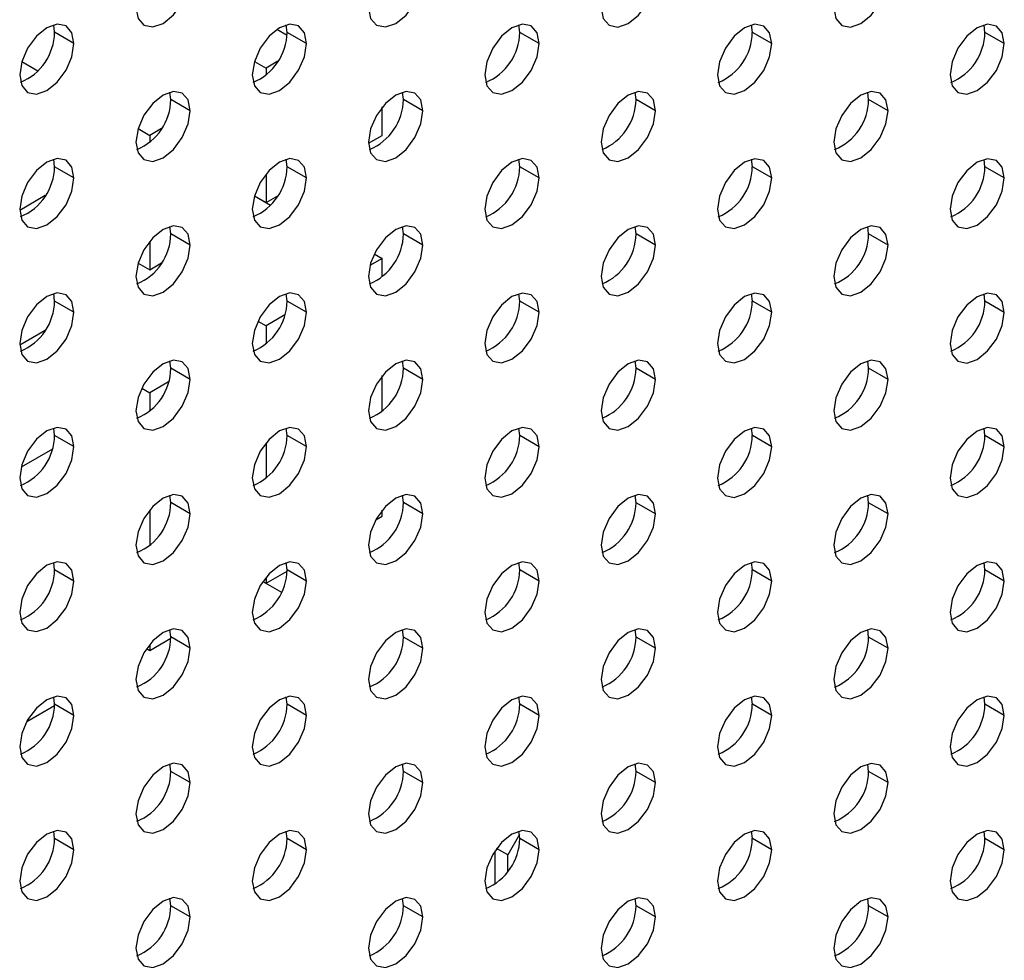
# Model space of a CAD drawing. Header units: millimetres. Extents: x 0 to 1118, y 0 to 864.
# Tile 364 of 397: x 1028.78 to 1032.37, y 701.34 to 704.77. Entities that reach past the tile are written whole.
import ezdxf

# ---------------------------------------------------------------- set-up
doc = ezdxf.new("R2010")
doc.units = ezdxf.units.MM

msp = doc.modelspace()

# ---------------------------------------------------------------- linework, layer by layer
at = {"color": 7, "linetype": 'Continuous', "lineweight": 25}
for p, q in [((1028.9034, 704.7265), (1028.9002, 704.7536)), ((1029.7515, 704.7148), (1029.7139, 704.7365)), ((1029.752, 704.7264), (1029.7487, 704.7535)), ((1030.6005, 704.7263), (1030.5973, 704.7534)), ((1031.449, 704.7262), (1031.4458, 704.7533)), ((1032.2975, 704.7261), (1032.2943, 704.7532)), ((1028.9741, 704.6856), (1028.9034, 704.7265)), ((1029.8227, 704.6856), (1029.752, 704.7264)), ((1030.6712, 704.6855), (1030.6005, 704.7263)), ((1031.5197, 704.6854), (1031.449, 704.7262)), ((1032.3683, 704.6853), (1032.2975, 704.7261)), ((1028.7839, 704.6202), (1028.8429, 704.5862)), ((1029.6325, 704.6202), (1029.6748, 704.5958)), ((1029.7181, 704.6208), (1029.6748, 704.5958)), ((1029.6748, 704.5958), (1029.6748, 704.5703)), ((1029.3277, 704.4815), (1029.3245, 704.5086)), ((1030.1762, 704.4814), (1030.173, 704.5085)), ((1031.0248, 704.4813), (1031.0215, 704.5084)), ((1031.8733, 704.4812), (1031.8701, 704.5083)), ((1029.3984, 704.4406), (1029.3277, 704.4815)), ((1030.099, 704.3508), (1030.099, 704.4546)), ((1030.2469, 704.4406), (1030.1762, 704.4814)), ((1031.0955, 704.4405), (1031.0248, 704.4813)), ((1031.944, 704.4404), (1031.8733, 704.4812)), ((1029.2939, 704.3759), (1029.2505, 704.3509)), ((1029.2082, 704.3753), (1029.2505, 704.3509)), ((1029.2505, 704.3509), (1029.2505, 704.3254)), ((1030.049, 704.3219), (1030.099, 704.3508)), ((1028.9034, 704.2365), (1028.9002, 704.2636)), ((1028.9741, 704.1957), (1028.9034, 704.2365)), ((1029.752, 704.2365), (1029.7487, 704.2636)), ((1029.8227, 704.1956), (1029.752, 704.2365)), ((1030.6005, 704.2364), (1030.5973, 704.2635)), ((1030.6712, 704.1956), (1030.6005, 704.2364)), ((1031.449, 704.2363), (1031.4458, 704.2634)), ((1031.5197, 704.1955), (1031.449, 704.2363)), ((1032.2975, 704.2362), (1032.2943, 704.2633)), ((1032.3683, 704.1954), (1032.2975, 704.2362)), ((1029.6748, 704.2097), (1029.6748, 704.1059)), ((1028.8696, 704.131), (1028.7762, 704.0771)), ((1029.6325, 704.1303), (1029.6748, 704.1059)), ((1029.6325, 704.1303), (1029.6915, 704.0962)), ((1029.6748, 704.1059), (1029.7181, 704.1309)), ((1029.7137, 704.1241), (1029.7101, 704.1263)), ((1029.7101, 704.1262), (1029.7137, 704.1241)), ((1029.3277, 703.9915), (1029.3245, 704.0186)), ((1030.1762, 703.9915), (1030.173, 704.0185)), ((1031.0248, 703.9914), (1031.0215, 704.0185)), ((1031.8733, 703.9913), (1031.8701, 704.0184)), ((1029.3984, 703.9507), (1029.3277, 703.9915)), ((1030.2469, 703.9506), (1030.1762, 703.9915)), ((1031.0955, 703.9506), (1031.0248, 703.9914)), ((1031.944, 703.9505), (1031.8733, 703.9913)), ((1029.2505, 703.9647), (1029.2505, 703.8609)), ((1030.0698, 703.9186), (1030.099, 703.9017)), ((1029.2082, 703.8854), (1029.2505, 703.8609)), ((1029.2505, 703.8609), (1029.2939, 703.886)), ((1030.099, 703.9017), (1030.0541, 703.8758)), ((1030.099, 703.8354), (1030.099, 703.9017)), ((1028.9034, 703.7466), (1028.9002, 703.7737)), ((1029.752, 703.7465), (1029.7487, 703.7736)), ((1030.6005, 703.7465), (1030.5973, 703.7735)), ((1031.449, 703.7464), (1031.4458, 703.7735)), ((1032.2975, 703.7463), (1032.2943, 703.7734)), ((1028.9741, 703.7058), (1028.9034, 703.7466)), ((1029.8227, 703.7057), (1029.752, 703.7465)), ((1030.6712, 703.7056), (1030.6005, 703.7465)), ((1031.5197, 703.7056), (1031.449, 703.7464)), ((1032.3683, 703.7055), (1032.2975, 703.7463)), ((1029.7439, 703.6967), (1029.6748, 703.6568)), ((1029.6455, 703.6736), (1029.6748, 703.6568)), ((1028.7762, 703.5871), (1028.8696, 703.6411)), ((1029.6748, 703.6568), (1029.6748, 703.5905)), ((1029.3277, 703.5016), (1029.3245, 703.5287)), ((1030.1762, 703.5015), (1030.173, 703.5286)), ((1031.0248, 703.5015), (1031.0215, 703.5285)), ((1031.8733, 703.5014), (1031.8701, 703.5285)), ((1029.3984, 703.4608), (1029.3277, 703.5016)), ((1030.2469, 703.4607), (1030.1762, 703.5015)), ((1031.0955, 703.4606), (1031.0248, 703.5015)), ((1031.944, 703.4606), (1031.8733, 703.5014)), ((1029.3196, 703.4517), (1029.2505, 703.4118)), ((1030.099, 703.3455), (1030.099, 703.4747)), ((1029.2213, 703.4287), (1029.2505, 703.4118)), ((1029.2505, 703.4118), (1029.2505, 703.3455)), ((1028.9034, 703.2567), (1028.9002, 703.2838)), ((1029.752, 703.2566), (1029.7487, 703.2837)), ((1030.6005, 703.2565), (1030.5973, 703.2836)), ((1031.449, 703.2565), (1031.4458, 703.2835)), ((1032.2975, 703.2564), (1032.2943, 703.2835)), ((1028.9741, 703.2159), (1028.9034, 703.2567)), ((1029.6748, 703.2298), (1029.6748, 703.1005)), ((1029.8227, 703.2158), (1029.752, 703.2566)), ((1030.6712, 703.2157), (1030.6005, 703.2565)), ((1031.5197, 703.2156), (1031.449, 703.2565)), ((1032.3683, 703.2156), (1032.2975, 703.2564)), ((1028.8954, 703.2068), (1028.7813, 703.141)), ((1029.3277, 703.0117), (1029.3245, 703.0388)), ((1029.3984, 702.9709), (1029.3277, 703.0117)), ((1030.1762, 703.0116), (1030.173, 703.0387)), ((1030.2469, 702.9708), (1030.1762, 703.0116)), ((1031.0248, 703.0115), (1031.0215, 703.0386)), ((1031.0955, 702.9707), (1031.0248, 703.0115)), ((1031.8733, 703.0115), (1031.8701, 703.0385)), ((1031.944, 702.9706), (1031.8733, 703.0115)), ((1029.2505, 702.9849), (1029.2505, 702.8556)), ((1030.099, 702.9627), (1030.099, 702.9848)), ((1030.075, 702.9488), (1030.099, 702.9627)), ((1028.9034, 702.7668), (1028.9002, 702.7939)), ((1028.9741, 702.7259), (1028.9034, 702.7668)), ((1029.6748, 702.7177), (1029.7519, 702.7623)), ((1029.752, 702.7667), (1029.7487, 702.7938)), ((1029.8227, 702.7259), (1029.752, 702.7667)), ((1030.6005, 702.7666), (1030.5973, 702.7937)), ((1030.6712, 702.7258), (1030.6005, 702.7666)), ((1031.449, 702.7665), (1031.4458, 702.7936)), ((1031.5197, 702.7257), (1031.449, 702.7665)), ((1032.2975, 702.7664), (1032.2943, 702.7935)), ((1032.3683, 702.7256), (1032.2975, 702.7664)), ((1029.6632, 702.7244), (1029.7314, 702.685)), ((1029.6633, 702.7244), (1029.6748, 702.7177)), ((1029.6748, 702.7399), (1029.6748, 702.7177)), ((1029.3277, 702.5218), (1029.3245, 702.5489)), ((1030.1762, 702.5217), (1030.173, 702.5488)), ((1031.0248, 702.5216), (1031.0215, 702.5487)), ((1031.8733, 702.5215), (1031.8701, 702.5486)), ((1029.2505, 702.4728), (1029.3276, 702.5173)), ((1029.3984, 702.4809), (1029.3277, 702.5218)), ((1030.2469, 702.4809), (1030.1762, 702.5217)), ((1031.0955, 702.4808), (1031.0248, 702.5216)), ((1031.944, 702.4807), (1031.8733, 702.5215)), ((1029.239, 702.4795), (1029.2505, 702.4728)), ((1029.2505, 702.495), (1029.2505, 702.4728)), ((1028.9034, 702.2768), (1028.9002, 702.3039)), ((1029.752, 702.2768), (1029.7487, 702.3039)), ((1030.6005, 702.2767), (1030.5973, 702.3038)), ((1031.449, 702.2766), (1031.4458, 702.3037)), ((1032.2975, 702.2765), (1032.2943, 702.3036)), ((1028.8022, 702.214), (1028.9034, 702.2724)), ((1028.9741, 702.236), (1028.9034, 702.2768)), ((1029.8227, 702.2359), (1029.752, 702.2768)), ((1030.6712, 702.2359), (1030.6005, 702.2767)), ((1031.5197, 702.2358), (1031.449, 702.2766)), ((1032.3683, 702.2357), (1032.2975, 702.2765)), ((1029.3277, 702.0318), (1029.3245, 702.0589)), ((1030.1762, 702.0318), (1030.173, 702.0589)), ((1031.0248, 702.0317), (1031.0215, 702.0588)), ((1031.8733, 702.0316), (1031.8701, 702.0587)), ((1029.3984, 701.991), (1029.3277, 702.0318)), ((1030.2469, 701.9909), (1030.1762, 702.0318)), ((1031.0955, 701.9909), (1031.0248, 702.0317)), ((1031.944, 701.9908), (1031.8733, 702.0316)), ((1028.9034, 701.7869), (1028.9002, 701.814)), ((1029.752, 701.7868), (1029.7487, 701.8139)), ((1030.5996, 701.8018), (1030.5564, 701.727)), ((1030.6005, 701.7868), (1030.5973, 701.8138)), ((1031.449, 701.7867), (1031.4458, 701.8138)), ((1032.2975, 701.7866), (1032.2943, 701.8137)), ((1028.9741, 701.7461), (1028.9034, 701.7869)), ((1029.8227, 701.746), (1029.752, 701.7868)), ((1030.6712, 701.7459), (1030.6005, 701.7868)), ((1031.5197, 701.7459), (1031.449, 701.7867)), ((1032.3683, 701.7458), (1032.2975, 701.7866)), ((1030.5104, 701.6209), (1030.5104, 701.7424)), ((1030.5564, 701.727), (1030.5159, 701.7504)), ((1030.5564, 701.6661), (1030.5564, 701.727)), ((1029.3277, 701.5419), (1029.3245, 701.569)), ((1029.3984, 701.5011), (1029.3277, 701.5419)), ((1030.1762, 701.5418), (1030.173, 701.5689)), ((1030.2469, 701.501), (1030.1762, 701.5418)), ((1031.0248, 701.5418), (1031.0215, 701.5688)), ((1031.0955, 701.5009), (1031.0248, 701.5418)), ((1031.8733, 701.5417), (1031.8701, 701.5688)), ((1031.944, 701.5009), (1031.8733, 701.5417))]:
    msp.add_line(p, q, dxfattribs=at)
at = {"color": 7, "linetype": 'Continuous', "lineweight": 25, "flags": 128}
for points in [[(1029.2004, 704.8163), (1029.208, 704.7769), (1029.2294, 704.7522), (1029.2615, 704.7459), (1029.2994, 704.7591), (1029.3373, 704.7897), (1029.3694, 704.833), (1029.3909, 704.8825), (1029.3984, 704.9306)], [(1030.0489, 704.8162), (1030.0565, 704.7768), (1030.0779, 704.7521), (1030.1101, 704.7459), (1030.1479, 704.759), (1030.1858, 704.7896), (1030.2179, 704.8329), (1030.2394, 704.8824), (1030.2469, 704.9305)], [(1030.8975, 704.8161), (1030.905, 704.7767), (1030.9265, 704.752), (1030.9586, 704.7458), (1030.9965, 704.7589), (1031.0343, 704.7895), (1031.0665, 704.8328), (1031.0879, 704.8823), (1031.0955, 704.9304)], [(1031.746, 704.816), (1031.7535, 704.7766), (1031.775, 704.7519), (1031.8071, 704.7457), (1031.845, 704.7589), (1031.8829, 704.7894), (1031.915, 704.8328), (1031.9365, 704.8822), (1031.944, 704.9303)], [(1028.9741, 704.6856), (1028.9666, 704.725), (1028.9451, 704.7497), (1028.913, 704.756), (1028.8751, 704.7428), (1028.8373, 704.7122), (1028.8051, 704.6689), (1028.7837, 704.6194), (1028.7762, 704.5713)], [(1029.8227, 704.6856), (1029.8151, 704.725), (1029.7937, 704.7497), (1029.7616, 704.7559), (1029.7237, 704.7427), (1029.6858, 704.7122), (1029.6537, 704.6688), (1029.6322, 704.6194), (1029.6247, 704.5713)], [(1030.6712, 704.6855), (1030.6637, 704.7249), (1030.6422, 704.7496), (1030.6101, 704.7558), (1030.5722, 704.7427), (1030.5343, 704.7121), (1030.5022, 704.6688), (1030.4807, 704.6193), (1030.4732, 704.5712)], [(1031.5197, 704.6854), (1031.5122, 704.7248), (1031.4907, 704.7495), (1031.4586, 704.7557), (1031.4207, 704.7426), (1031.3828, 704.712), (1031.3507, 704.6687), (1031.3293, 704.6192), (1031.3217, 704.5711)], [(1032.3683, 704.6853), (1032.3607, 704.7247), (1032.3393, 704.7494), (1032.3071, 704.7557), (1032.2693, 704.7425), (1032.2314, 704.7119), (1032.1993, 704.6686), (1032.1778, 704.6191), (1032.1703, 704.571)], [(1028.7762, 704.5713), (1028.7837, 704.532), (1028.8051, 704.5073), (1028.8373, 704.501), (1028.8751, 704.5142), (1028.913, 704.5448), (1028.9451, 704.5881), (1028.9666, 704.6375), (1028.9741, 704.6856)], [(1029.6247, 704.5713), (1029.6322, 704.5319), (1029.6537, 704.5072), (1029.6858, 704.5009), (1029.7237, 704.5141), (1029.7616, 704.5447), (1029.7937, 704.588), (1029.8151, 704.6375), (1029.8227, 704.6856)], [(1030.4732, 704.5712), (1030.4807, 704.5318), (1030.5022, 704.5071), (1030.5343, 704.5009), (1030.5722, 704.514), (1030.6101, 704.5446), (1030.6422, 704.5879), (1030.6637, 704.6374), (1030.6712, 704.6855)], [(1031.3217, 704.5711), (1031.3293, 704.5317), (1031.3507, 704.507), (1031.3828, 704.5008), (1031.4207, 704.5139), (1031.4586, 704.5445), (1031.4907, 704.5878), (1031.5122, 704.6373), (1031.5197, 704.6854)], [(1032.1703, 704.571), (1032.1778, 704.5316), (1032.1993, 704.5069), (1032.2314, 704.5007), (1032.2693, 704.5139), (1032.3071, 704.5444), (1032.3393, 704.5878), (1032.3607, 704.6372), (1032.3683, 704.6853)], [(1029.3984, 704.4406), (1029.3909, 704.48), (1029.3694, 704.5047), (1029.3373, 704.511), (1029.2994, 704.4978), (1029.2615, 704.4672), (1029.2294, 704.4239), (1029.208, 704.3744), (1029.2004, 704.3263)], [(1030.2469, 704.4406), (1030.2394, 704.48), (1030.2179, 704.5047), (1030.1858, 704.5109), (1030.1479, 704.4977), (1030.1101, 704.4672), (1030.0779, 704.4238), (1030.0565, 704.3744), (1030.0489, 704.3263)], [(1031.0955, 704.4405), (1031.0879, 704.4799), (1031.0665, 704.5046), (1031.0343, 704.5108), (1030.9965, 704.4977), (1030.9586, 704.4671), (1030.9265, 704.4238), (1030.905, 704.3743), (1030.8975, 704.3262)], [(1031.944, 704.4404), (1031.9365, 704.4798), (1031.915, 704.5045), (1031.8829, 704.5107), (1031.845, 704.4976), (1031.8071, 704.467), (1031.775, 704.4237), (1031.7535, 704.3742), (1031.746, 704.3261)], [(1029.2004, 704.3263), (1029.208, 704.2869), (1029.2294, 704.2623), (1029.2615, 704.256), (1029.2994, 704.2692), (1029.3373, 704.2998), (1029.3694, 704.3431), (1029.3909, 704.3925), (1029.3984, 704.4406)], [(1030.0489, 704.3263), (1030.0565, 704.2869), (1030.0779, 704.2622), (1030.1101, 704.2559), (1030.1479, 704.2691), (1030.1858, 704.2997), (1030.2179, 704.343), (1030.2394, 704.3925), (1030.2469, 704.4406)], [(1030.8975, 704.3262), (1030.905, 704.2868), (1030.9265, 704.2621), (1030.9586, 704.2559), (1030.9965, 704.269), (1031.0343, 704.2996), (1031.0665, 704.3429), (1031.0879, 704.3924), (1031.0955, 704.4405)], [(1031.746, 704.3261), (1031.7535, 704.2867), (1031.775, 704.262), (1031.8071, 704.2558), (1031.845, 704.2689), (1031.8829, 704.2995), (1031.915, 704.3428), (1031.9365, 704.3923), (1031.944, 704.4404)], [(1028.9741, 704.1957), (1028.9666, 704.2351), (1028.9451, 704.2598), (1028.913, 704.2661), (1028.8751, 704.2529), (1028.8373, 704.2223), (1028.8051, 704.179), (1028.7837, 704.1295), (1028.7762, 704.0814)], [(1029.8227, 704.1956), (1029.8151, 704.235), (1029.7937, 704.2597), (1029.7616, 704.266), (1029.7237, 704.2528), (1029.6858, 704.2222), (1029.6537, 704.1789), (1029.6322, 704.1294), (1029.6247, 704.0813)], [(1030.6712, 704.1956), (1030.6637, 704.235), (1030.6422, 704.2597), (1030.6101, 704.2659), (1030.5722, 704.2527), (1030.5343, 704.2222), (1030.5022, 704.1788), (1030.4807, 704.1294), (1030.4732, 704.0813)], [(1031.5197, 704.1955), (1031.5122, 704.2349), (1031.4907, 704.2596), (1031.4586, 704.2658), (1031.4207, 704.2526), (1031.3828, 704.2221), (1031.3507, 704.1788), (1031.3293, 704.1293), (1031.3217, 704.0812)], [(1032.3683, 704.1954), (1032.3607, 704.2348), (1032.3393, 704.2595), (1032.3071, 704.2657), (1032.2693, 704.2526), (1032.2314, 704.222), (1032.1993, 704.1787), (1032.1778, 704.1292), (1032.1703, 704.0811)], [(1028.7762, 704.0814), (1028.7837, 704.042), (1028.8051, 704.0173), (1028.8373, 704.0111), (1028.8751, 704.0243), (1028.913, 704.0548), (1028.9451, 704.0981), (1028.9666, 704.1476), (1028.9741, 704.1957)], [(1029.6247, 704.0813), (1029.6322, 704.0419), (1029.6537, 704.0172), (1029.6858, 704.011), (1029.7237, 704.0242), (1029.7616, 704.0547), (1029.7937, 704.0981), (1029.8151, 704.1475), (1029.8227, 704.1956)], [(1030.4732, 704.0813), (1030.4807, 704.0419), (1030.5022, 704.0172), (1030.5343, 704.0109), (1030.5722, 704.0241), (1030.6101, 704.0547), (1030.6422, 704.098), (1030.6637, 704.1475), (1030.6712, 704.1956)], [(1031.3217, 704.0812), (1031.3293, 704.0418), (1031.3507, 704.0171), (1031.3828, 704.0108), (1031.4207, 704.024), (1031.4586, 704.0546), (1031.4907, 704.0979), (1031.5122, 704.1474), (1031.5197, 704.1955)], [(1032.1703, 704.0811), (1032.1778, 704.0417), (1032.1993, 704.017), (1032.2314, 704.0108), (1032.2693, 704.0239), (1032.3071, 704.0545), (1032.3393, 704.0978), (1032.3607, 704.1473), (1032.3683, 704.1954)], [(1029.3984, 703.9507), (1029.3909, 703.9901), (1029.3694, 704.0148), (1029.3373, 704.0211), (1029.2994, 704.0079), (1029.2615, 703.9773), (1029.2294, 703.934), (1029.208, 703.8845), (1029.2004, 703.8364)], [(1030.2469, 703.9506), (1030.2394, 703.99), (1030.2179, 704.0147), (1030.1858, 704.021), (1030.1479, 704.0078), (1030.1101, 703.9772), (1030.0779, 703.9339), (1030.0565, 703.8844), (1030.0489, 703.8363)], [(1031.0955, 703.9506), (1031.0879, 703.99), (1031.0665, 704.0147), (1031.0343, 704.0209), (1030.9965, 704.0077), (1030.9586, 703.9772), (1030.9265, 703.9338), (1030.905, 703.8844), (1030.8975, 703.8363)], [(1031.944, 703.9505), (1031.9365, 703.9899), (1031.915, 704.0146), (1031.8829, 704.0208), (1031.845, 704.0076), (1031.8071, 703.9771), (1031.775, 703.9338), (1031.7535, 703.8843), (1031.746, 703.8362)], [(1029.2004, 703.8364), (1029.208, 703.797), (1029.2294, 703.7723), (1029.2615, 703.7661), (1029.2994, 703.7793), (1029.3373, 703.8098), (1029.3694, 703.8531), (1029.3909, 703.9026), (1029.3984, 703.9507)], [(1030.0489, 703.8363), (1030.0565, 703.7969), (1030.0779, 703.7722), (1030.1101, 703.766), (1030.1479, 703.7792), (1030.1858, 703.8097), (1030.2179, 703.8531), (1030.2394, 703.9025), (1030.2469, 703.9506)], [(1030.8975, 703.8363), (1030.905, 703.7969), (1030.9265, 703.7722), (1030.9586, 703.7659), (1030.9965, 703.7791), (1031.0343, 703.8097), (1031.0665, 703.853), (1031.0879, 703.9025), (1031.0955, 703.9506)], [(1031.746, 703.8362), (1031.7535, 703.7968), (1031.775, 703.7721), (1031.8071, 703.7658), (1031.845, 703.779), (1031.8829, 703.8096), (1031.915, 703.8529), (1031.9365, 703.9024), (1031.944, 703.9505)], [(1028.9741, 703.7058), (1028.9666, 703.7452), (1028.9451, 703.7699), (1028.913, 703.7761), (1028.8751, 703.763), (1028.8373, 703.7324), (1028.8051, 703.6891), (1028.7837, 703.6396), (1028.7762, 703.5915)], [(1029.8227, 703.7057), (1029.8151, 703.7451), (1029.7937, 703.7698), (1029.7616, 703.7761), (1029.7237, 703.7629), (1029.6858, 703.7323), (1029.6537, 703.689), (1029.6322, 703.6395), (1029.6247, 703.5914)], [(1030.6712, 703.7056), (1030.6637, 703.745), (1030.6422, 703.7697), (1030.6101, 703.776), (1030.5722, 703.7628), (1030.5343, 703.7322), (1030.5022, 703.6889), (1030.4807, 703.6394), (1030.4732, 703.5913)], [(1031.5197, 703.7056), (1031.5122, 703.745), (1031.4907, 703.7697), (1031.4586, 703.7759), (1031.4207, 703.7627), (1031.3828, 703.7322), (1031.3507, 703.6888), (1031.3293, 703.6394), (1031.3217, 703.5913)], [(1032.3683, 703.7055), (1032.3607, 703.7449), (1032.3393, 703.7696), (1032.3071, 703.7758), (1032.2693, 703.7626), (1032.2314, 703.7321), (1032.1993, 703.6888), (1032.1778, 703.6393), (1032.1703, 703.5912)], [(1028.7762, 703.5915), (1028.7837, 703.5521), (1028.8051, 703.5274), (1028.8373, 703.5212), (1028.8751, 703.5343), (1028.913, 703.5649), (1028.9451, 703.6082), (1028.9666, 703.6577), (1028.9741, 703.7058)], [(1029.6247, 703.5914), (1029.6322, 703.552), (1029.6537, 703.5273), (1029.6858, 703.5211), (1029.7237, 703.5343), (1029.7616, 703.5648), (1029.7937, 703.6081), (1029.8151, 703.6576), (1029.8227, 703.7057)], [(1030.4732, 703.5913), (1030.4807, 703.5519), (1030.5022, 703.5272), (1030.5343, 703.521), (1030.5722, 703.5342), (1030.6101, 703.5647), (1030.6422, 703.6081), (1030.6637, 703.6575), (1030.6712, 703.7056)], [(1031.3217, 703.5913), (1031.3293, 703.5519), (1031.3507, 703.5272), (1031.3828, 703.5209), (1031.4207, 703.5341), (1031.4586, 703.5647), (1031.4907, 703.608), (1031.5122, 703.6575), (1031.5197, 703.7056)], [(1032.1703, 703.5912), (1032.1778, 703.5518), (1032.1993, 703.5271), (1032.2314, 703.5208), (1032.2693, 703.534), (1032.3071, 703.5646), (1032.3393, 703.6079), (1032.3607, 703.6574), (1032.3683, 703.7055)], [(1029.3984, 703.4608), (1029.3909, 703.5002), (1029.3694, 703.5249), (1029.3373, 703.5311), (1029.2994, 703.518), (1029.2615, 703.4874), (1029.2294, 703.4441), (1029.208, 703.3946), (1029.2004, 703.3465)], [(1030.2469, 703.4607), (1030.2394, 703.5001), (1030.2179, 703.5248), (1030.1858, 703.5311), (1030.1479, 703.5179), (1030.1101, 703.4873), (1030.0779, 703.444), (1030.0565, 703.3945), (1030.0489, 703.3464)], [(1031.0955, 703.4606), (1031.0879, 703.5), (1031.0665, 703.5247), (1031.0343, 703.531), (1030.9965, 703.5178), (1030.9586, 703.4872), (1030.9265, 703.4439), (1030.905, 703.3944), (1030.8975, 703.3463)], [(1031.944, 703.4606), (1031.9365, 703.5), (1031.915, 703.5247), (1031.8829, 703.5309), (1031.845, 703.5177), (1031.8071, 703.4872), (1031.775, 703.4438), (1031.7535, 703.3944), (1031.746, 703.3463)], [(1029.2004, 703.3465), (1029.208, 703.3071), (1029.2294, 703.2824), (1029.2615, 703.2762), (1029.2994, 703.2893), (1029.3373, 703.3199), (1029.3694, 703.3632), (1029.3909, 703.4127), (1029.3984, 703.4608)], [(1030.0489, 703.3464), (1030.0565, 703.307), (1030.0779, 703.2823), (1030.1101, 703.2761), (1030.1479, 703.2893), (1030.1858, 703.3198), (1030.2179, 703.3631), (1030.2394, 703.4126), (1030.2469, 703.4607)], [(1030.8975, 703.3463), (1030.905, 703.3069), (1030.9265, 703.2822), (1030.9586, 703.276), (1030.9965, 703.2892), (1031.0343, 703.3197), (1031.0665, 703.3631), (1031.0879, 703.4125), (1031.0955, 703.4606)], [(1031.746, 703.3463), (1031.7535, 703.3069), (1031.775, 703.2822), (1031.8071, 703.2759), (1031.845, 703.2891), (1031.8829, 703.3197), (1031.915, 703.363), (1031.9365, 703.4125), (1031.944, 703.4606)], [(1028.9741, 703.2159), (1028.9666, 703.2553), (1028.9451, 703.28), (1028.913, 703.2862), (1028.8751, 703.273), (1028.8373, 703.2425), (1028.8051, 703.1991), (1028.7837, 703.1497), (1028.7762, 703.1016)], [(1029.8227, 703.2158), (1029.8151, 703.2552), (1029.7937, 703.2799), (1029.7616, 703.2861), (1029.7237, 703.273), (1029.6858, 703.2424), (1029.6537, 703.1991), (1029.6322, 703.1496), (1029.6247, 703.1015)], [(1030.6712, 703.2157), (1030.6637, 703.2551), (1030.6422, 703.2798), (1030.6101, 703.286), (1030.5722, 703.2729), (1030.5343, 703.2423), (1030.5022, 703.199), (1030.4807, 703.1495), (1030.4732, 703.1014)], [(1031.5197, 703.2156), (1031.5122, 703.255), (1031.4907, 703.2797), (1031.4586, 703.286), (1031.4207, 703.2728), (1031.3828, 703.2422), (1031.3507, 703.1989), (1031.3293, 703.1494), (1031.3217, 703.1013)], [(1032.3683, 703.2156), (1032.3607, 703.255), (1032.3393, 703.2796), (1032.3071, 703.2859), (1032.2693, 703.2727), (1032.2314, 703.2421), (1032.1993, 703.1988), (1032.1778, 703.1494), (1032.1703, 703.1013)], [(1028.7762, 703.1016), (1028.7837, 703.0622), (1028.8051, 703.0375), (1028.8373, 703.0312), (1028.8751, 703.0444), (1028.913, 703.075), (1028.9451, 703.1183), (1028.9666, 703.1678), (1028.9741, 703.2159)], [(1029.6247, 703.1015), (1029.6322, 703.0621), (1029.6537, 703.0374), (1029.6858, 703.0312), (1029.7237, 703.0443), (1029.7616, 703.0749), (1029.7937, 703.1182), (1029.8151, 703.1677), (1029.8227, 703.2158)], [(1030.4732, 703.1014), (1030.4807, 703.062), (1030.5022, 703.0373), (1030.5343, 703.0311), (1030.5722, 703.0442), (1030.6101, 703.0748), (1030.6422, 703.1181), (1030.6637, 703.1676), (1030.6712, 703.2157)], [(1031.3217, 703.1013), (1031.3293, 703.0619), (1031.3507, 703.0372), (1031.3828, 703.031), (1031.4207, 703.0442), (1031.4586, 703.0747), (1031.4907, 703.1181), (1031.5122, 703.1675), (1031.5197, 703.2156)], [(1032.1703, 703.1013), (1032.1778, 703.0619), (1032.1993, 703.0372), (1032.2314, 703.0309), (1032.2693, 703.0441), (1032.3071, 703.0747), (1032.3393, 703.118), (1032.3607, 703.1675), (1032.3683, 703.2156)], [(1029.3984, 702.9709), (1029.3909, 703.0103), (1029.3694, 703.035), (1029.3373, 703.0412), (1029.2994, 703.028), (1029.2615, 702.9975), (1029.2294, 702.9541), (1029.208, 702.9047), (1029.2004, 702.8566)], [(1030.2469, 702.9708), (1030.2394, 703.0102), (1030.2179, 703.0349), (1030.1858, 703.0411), (1030.1479, 703.028), (1030.1101, 702.9974), (1030.0779, 702.9541), (1030.0565, 702.9046), (1030.0489, 702.8565)], [(1031.0955, 702.9707), (1031.0879, 703.0101), (1031.0665, 703.0348), (1031.0343, 703.041), (1030.9965, 703.0279), (1030.9586, 702.9973), (1030.9265, 702.954), (1030.905, 702.9045), (1030.8975, 702.8564)], [(1031.944, 702.9706), (1031.9365, 703.01), (1031.915, 703.0347), (1031.8829, 703.041), (1031.845, 703.0278), (1031.8071, 702.9972), (1031.775, 702.9539), (1031.7535, 702.9044), (1031.746, 702.8563)], [(1029.2004, 702.8566), (1029.208, 702.8172), (1029.2294, 702.7925), (1029.2615, 702.7862), (1029.2994, 702.7994), (1029.3373, 702.83), (1029.3694, 702.8733), (1029.3909, 702.9228), (1029.3984, 702.9709)], [(1030.0489, 702.8565), (1030.0565, 702.8171), (1030.0779, 702.7924), (1030.1101, 702.7862), (1030.1479, 702.7993), (1030.1858, 702.8299), (1030.2179, 702.8732), (1030.2394, 702.9227), (1030.2469, 702.9708)], [(1030.8975, 702.8564), (1030.905, 702.817), (1030.9265, 702.7923), (1030.9586, 702.7861), (1030.9965, 702.7992), (1031.0343, 702.8298), (1031.0665, 702.8731), (1031.0879, 702.9226), (1031.0955, 702.9707)], [(1031.746, 702.8563), (1031.7535, 702.8169), (1031.775, 702.7922), (1031.8071, 702.786), (1031.845, 702.7992), (1031.8829, 702.8297), (1031.915, 702.8731), (1031.9365, 702.9225), (1031.944, 702.9706)], [(1028.9741, 702.7259), (1028.9666, 702.7653), (1028.9451, 702.79), (1028.913, 702.7963), (1028.8751, 702.7831), (1028.8373, 702.7525), (1028.8051, 702.7092), (1028.7837, 702.6597), (1028.7762, 702.6117)], [(1029.8227, 702.7259), (1029.8151, 702.7653), (1029.7937, 702.79), (1029.7616, 702.7962), (1029.7237, 702.783), (1029.6858, 702.7525), (1029.6537, 702.7091), (1029.6322, 702.6597), (1029.6247, 702.6116)], [(1030.6712, 702.7258), (1030.6637, 702.7652), (1030.6422, 702.7899), (1030.6101, 702.7961), (1030.5722, 702.783), (1030.5343, 702.7524), (1030.5022, 702.7091), (1030.4807, 702.6596), (1030.4732, 702.6115)], [(1031.5197, 702.7257), (1031.5122, 702.7651), (1031.4907, 702.7898), (1031.4586, 702.796), (1031.4207, 702.7829), (1031.3828, 702.7523), (1031.3507, 702.709), (1031.3293, 702.6595), (1031.3217, 702.6114)], [(1032.3683, 702.7256), (1032.3607, 702.765), (1032.3393, 702.7897), (1032.3071, 702.796), (1032.2693, 702.7828), (1032.2314, 702.7522), (1032.1993, 702.7089), (1032.1778, 702.6594), (1032.1703, 702.6113)], [(1028.7762, 702.6117), (1028.7837, 702.5723), (1028.8051, 702.5476), (1028.8373, 702.5413), (1028.8751, 702.5545), (1028.913, 702.5851), (1028.9451, 702.6284), (1028.9666, 702.6779), (1028.9741, 702.7259)], [(1029.6247, 702.6116), (1029.6322, 702.5722), (1029.6537, 702.5475), (1029.6858, 702.5412), (1029.7237, 702.5544), (1029.7616, 702.585), (1029.7937, 702.6283), (1029.8151, 702.6778), (1029.8227, 702.7259)], [(1030.4732, 702.6115), (1030.4807, 702.5721), (1030.5022, 702.5474), (1030.5343, 702.5412), (1030.5722, 702.5543), (1030.6101, 702.5849), (1030.6422, 702.6282), (1030.6637, 702.6777), (1030.6712, 702.7258)], [(1031.3217, 702.6114), (1031.3293, 702.572), (1031.3507, 702.5473), (1031.3828, 702.5411), (1031.4207, 702.5542), (1031.4586, 702.5848), (1031.4907, 702.6281), (1031.5122, 702.6776), (1031.5197, 702.7257)], [(1032.1703, 702.6113), (1032.1778, 702.5719), (1032.1993, 702.5472), (1032.2314, 702.541), (1032.2693, 702.5542), (1032.3071, 702.5847), (1032.3393, 702.6281), (1032.3607, 702.6775), (1032.3683, 702.7256)], [(1029.3984, 702.4809), (1029.3909, 702.5203), (1029.3694, 702.545), (1029.3373, 702.5513), (1029.2994, 702.5381), (1029.2615, 702.5075), (1029.2294, 702.4642), (1029.208, 702.4147), (1029.2004, 702.3666)], [(1030.2469, 702.4809), (1030.2394, 702.5203), (1030.2179, 702.545), (1030.1858, 702.5512), (1030.1479, 702.538), (1030.1101, 702.5075), (1030.0779, 702.4641), (1030.0565, 702.4147), (1030.0489, 702.3666)], [(1031.0955, 702.4808), (1031.0879, 702.5202), (1031.0665, 702.5449), (1031.0343, 702.5511), (1030.9965, 702.538), (1030.9586, 702.5074), (1030.9265, 702.4641), (1030.905, 702.4146), (1030.8975, 702.3665)], [(1031.944, 702.4807), (1031.9365, 702.5201), (1031.915, 702.5448), (1031.8829, 702.551), (1031.845, 702.5379), (1031.8071, 702.5073), (1031.775, 702.464), (1031.7535, 702.4145), (1031.746, 702.3664)], [(1029.2004, 702.3666), (1029.208, 702.3273), (1029.2294, 702.3026), (1029.2615, 702.2963), (1029.2994, 702.3095), (1029.3373, 702.3401), (1029.3694, 702.3834), (1029.3909, 702.4328), (1029.3984, 702.4809)], [(1030.0489, 702.3666), (1030.0565, 702.3272), (1030.0779, 702.3025), (1030.1101, 702.2962), (1030.1479, 702.3094), (1030.1858, 702.34), (1030.2179, 702.3833), (1030.2394, 702.4328), (1030.2469, 702.4809)], [(1030.8975, 702.3665), (1030.905, 702.3271), (1030.9265, 702.3024), (1030.9586, 702.2962), (1030.9965, 702.3093), (1031.0343, 702.3399), (1031.0665, 702.3832), (1031.0879, 702.4327), (1031.0955, 702.4808)], [(1031.746, 702.3664), (1031.7535, 702.327), (1031.775, 702.3023), (1031.8071, 702.2961), (1031.845, 702.3092), (1031.8829, 702.3398), (1031.915, 702.3831), (1031.9365, 702.4326), (1031.944, 702.4807)], [(1028.9741, 702.236), (1028.9666, 702.2754), (1028.9451, 702.3001), (1028.913, 702.3064), (1028.8751, 702.2932), (1028.8373, 702.2626), (1028.8051, 702.2193), (1028.7837, 702.1698), (1028.7762, 702.1217)], [(1029.8227, 702.2359), (1029.8151, 702.2753), (1029.7937, 702.3), (1029.7616, 702.3063), (1029.7237, 702.2931), (1029.6858, 702.2625), (1029.6537, 702.2192), (1029.6322, 702.1697), (1029.6247, 702.1216)], [(1030.6712, 702.2359), (1030.6637, 702.2753), (1030.6422, 702.3), (1030.6101, 702.3062), (1030.5722, 702.293), (1030.5343, 702.2625), (1030.5022, 702.2191), (1030.4807, 702.1697), (1030.4732, 702.1216)], [(1031.5197, 702.2358), (1031.5122, 702.2752), (1031.4907, 702.2999), (1031.4586, 702.3061), (1031.4207, 702.293), (1031.3828, 702.2624), (1031.3507, 702.2191), (1031.3293, 702.1696), (1031.3217, 702.1215)], [(1032.3683, 702.2357), (1032.3607, 702.2751), (1032.3393, 702.2998), (1032.3071, 702.306), (1032.2693, 702.2929), (1032.2314, 702.2623), (1032.1993, 702.219), (1032.1778, 702.1695), (1032.1703, 702.1214)], [(1028.7762, 702.1217), (1028.7837, 702.0823), (1028.8051, 702.0576), (1028.8373, 702.0514), (1028.8751, 702.0646), (1028.913, 702.0951), (1028.9451, 702.1385), (1028.9666, 702.1879), (1028.9741, 702.236)], [(1029.6247, 702.1216), (1029.6322, 702.0822), (1029.6537, 702.0576), (1029.6858, 702.0513), (1029.7237, 702.0645), (1029.7616, 702.0951), (1029.7937, 702.1384), (1029.8151, 702.1878), (1029.8227, 702.2359)], [(1030.4732, 702.1216), (1030.4807, 702.0822), (1030.5022, 702.0575), (1030.5343, 702.0512), (1030.5722, 702.0644), (1030.6101, 702.095), (1030.6422, 702.1383), (1030.6637, 702.1878), (1030.6712, 702.2359)], [(1031.3217, 702.1215), (1031.3293, 702.0821), (1031.3507, 702.0574), (1031.3828, 702.0512), (1031.4207, 702.0643), (1031.4586, 702.0949), (1031.4907, 702.1382), (1031.5122, 702.1877), (1031.5197, 702.2358)], [(1032.1703, 702.1214), (1032.1778, 702.082), (1032.1993, 702.0573), (1032.2314, 702.0511), (1032.2693, 702.0642), (1032.3071, 702.0948), (1032.3393, 702.1381), (1032.3607, 702.1876), (1032.3683, 702.2357)], [(1029.3984, 701.991), (1029.3909, 702.0304), (1029.3694, 702.0551), (1029.3373, 702.0614), (1029.2994, 702.0482), (1029.2615, 702.0176), (1029.2294, 701.9743), (1029.208, 701.9248), (1029.2004, 701.8767)], [(1030.2469, 701.9909), (1030.2394, 702.0303), (1030.2179, 702.055), (1030.1858, 702.0613), (1030.1479, 702.0481), (1030.1101, 702.0175), (1030.0779, 701.9742), (1030.0565, 701.9247), (1030.0489, 701.8766)], [(1031.0955, 701.9909), (1031.0879, 702.0303), (1031.0665, 702.055), (1031.0343, 702.0612), (1030.9965, 702.048), (1030.9586, 702.0175), (1030.9265, 701.9741), (1030.905, 701.9247), (1030.8975, 701.8766)], [(1031.944, 701.9908), (1031.9365, 702.0302), (1031.915, 702.0549), (1031.8829, 702.0611), (1031.845, 702.0479), (1031.8071, 702.0174), (1031.775, 701.9741), (1031.7535, 701.9246), (1031.746, 701.8765)], [(1029.2004, 701.8767), (1029.208, 701.8373), (1029.2294, 701.8126), (1029.2615, 701.8064), (1029.2994, 701.8196), (1029.3373, 701.8501), (1029.3694, 701.8934), (1029.3909, 701.9429), (1029.3984, 701.991)], [(1030.0489, 701.8766), (1030.0565, 701.8372), (1030.0779, 701.8125), (1030.1101, 701.8063), (1030.1479, 701.8195), (1030.1858, 701.85), (1030.2179, 701.8934), (1030.2394, 701.9428), (1030.2469, 701.9909)], [(1030.8975, 701.8766), (1030.905, 701.8372), (1030.9265, 701.8125), (1030.9586, 701.8062), (1030.9965, 701.8194), (1031.0343, 701.85), (1031.0665, 701.8933), (1031.0879, 701.9428), (1031.0955, 701.9909)], [(1031.746, 701.8765), (1031.7535, 701.8371), (1031.775, 701.8124), (1031.8071, 701.8061), (1031.845, 701.8193), (1031.8829, 701.8499), (1031.915, 701.8932), (1031.9365, 701.9427), (1031.944, 701.9908)], [(1028.9741, 701.7461), (1028.9666, 701.7855), (1028.9451, 701.8102), (1028.913, 701.8164), (1028.8751, 701.8033), (1028.8373, 701.7727), (1028.8051, 701.7294), (1028.7837, 701.6799), (1028.7762, 701.6318)], [(1029.8227, 701.746), (1029.8151, 701.7854), (1029.7937, 701.8101), (1029.7616, 701.8164), (1029.7237, 701.8032), (1029.6858, 701.7726), (1029.6537, 701.7293), (1029.6322, 701.6798), (1029.6247, 701.6317)], [(1030.6712, 701.7459), (1030.6637, 701.7853), (1030.6422, 701.81), (1030.6101, 701.8163), (1030.5722, 701.8031), (1030.5343, 701.7725), (1030.5022, 701.7292), (1030.4807, 701.6797), (1030.4732, 701.6316)], [(1031.5197, 701.7459), (1031.5122, 701.7853), (1031.4907, 701.81), (1031.4586, 701.8162), (1031.4207, 701.803), (1031.3828, 701.7725), (1031.3507, 701.7291), (1031.3293, 701.6797), (1031.3217, 701.6316)], [(1032.3683, 701.7458), (1032.3607, 701.7852), (1032.3393, 701.8099), (1032.3071, 701.8161), (1032.2693, 701.8029), (1032.2314, 701.7724), (1032.1993, 701.7291), (1032.1778, 701.6796), (1032.1703, 701.6315)], [(1028.7762, 701.6318), (1028.7837, 701.5924), (1028.8051, 701.5677), (1028.8373, 701.5615), (1028.8751, 701.5746), (1028.913, 701.6052), (1028.9451, 701.6485), (1028.9666, 701.698), (1028.9741, 701.7461)], [(1029.6247, 701.6317), (1029.6322, 701.5923), (1029.6537, 701.5676), (1029.6858, 701.5614), (1029.7237, 701.5746), (1029.7616, 701.6051), (1029.7937, 701.6484), (1029.8151, 701.6979), (1029.8227, 701.746)], [(1030.4732, 701.6316), (1030.4807, 701.5922), (1030.5022, 701.5675), (1030.5343, 701.5613), (1030.5722, 701.5745), (1030.6101, 701.605), (1030.6422, 701.6484), (1030.6637, 701.6978), (1030.6712, 701.7459)], [(1031.3217, 701.6316), (1031.3293, 701.5922), (1031.3507, 701.5675), (1031.3828, 701.5612), (1031.4207, 701.5744), (1031.4586, 701.605), (1031.4907, 701.6483), (1031.5122, 701.6978), (1031.5197, 701.7459)], [(1032.1703, 701.6315), (1032.1778, 701.5921), (1032.1993, 701.5674), (1032.2314, 701.5611), (1032.2693, 701.5743), (1032.3071, 701.6049), (1032.3393, 701.6482), (1032.3607, 701.6977), (1032.3683, 701.7458)], [(1029.3984, 701.5011), (1029.3909, 701.5405), (1029.3694, 701.5652), (1029.3373, 701.5714), (1029.2994, 701.5583), (1029.2615, 701.5277), (1029.2294, 701.4844), (1029.208, 701.4349), (1029.2004, 701.3868)], [(1030.2469, 701.501), (1030.2394, 701.5404), (1030.2179, 701.5651), (1030.1858, 701.5714), (1030.1479, 701.5582), (1030.1101, 701.5276), (1030.0779, 701.4843), (1030.0565, 701.4348), (1030.0489, 701.3867)], [(1031.0955, 701.5009), (1031.0879, 701.5403), (1031.0665, 701.565), (1031.0343, 701.5713), (1030.9965, 701.5581), (1030.9586, 701.5275), (1030.9265, 701.4842), (1030.905, 701.4347), (1030.8975, 701.3866)], [(1031.944, 701.5009), (1031.9365, 701.5403), (1031.915, 701.565), (1031.8829, 701.5712), (1031.845, 701.558), (1031.8071, 701.5275), (1031.775, 701.4841), (1031.7535, 701.4347), (1031.746, 701.3866)], [(1029.2004, 701.3868), (1029.208, 701.3474), (1029.2294, 701.3227), (1029.2615, 701.3165), (1029.2994, 701.3296), (1029.3373, 701.3602), (1029.3694, 701.4035), (1029.3909, 701.453), (1029.3984, 701.5011)], [(1030.0489, 701.3867), (1030.0565, 701.3473), (1030.0779, 701.3226), (1030.1101, 701.3164), (1030.1479, 701.3296), (1030.1858, 701.3601), (1030.2179, 701.4034), (1030.2394, 701.4529), (1030.2469, 701.501)], [(1030.8975, 701.3866), (1030.905, 701.3472), (1030.9265, 701.3225), (1030.9586, 701.3163), (1030.9965, 701.3295), (1031.0343, 701.36), (1031.0665, 701.4034), (1031.0879, 701.4528), (1031.0955, 701.5009)], [(1031.746, 701.3866), (1031.7535, 701.3472), (1031.775, 701.3225), (1031.8071, 701.3162), (1031.845, 701.3294), (1031.8829, 701.36), (1031.915, 701.4033), (1031.9365, 701.4528), (1031.944, 701.5009)]]:
    msp.add_lwpolyline(points, dxfattribs=at)
at = {"color": 7, "linetype": 'Continuous', "lineweight": 25}
for centre in [(1028.7033, 704.7294), (1029.5518, 704.7293), (1030.4004, 704.7292), (1031.2489, 704.7291), (1032.0974, 704.7291), (1029.1276, 704.4844), (1029.9761, 704.4843), (1030.8246, 704.4842), (1031.6732, 704.4841), (1028.7033, 704.2395), (1029.5518, 704.2394), (1030.4004, 704.2393), (1031.2489, 704.2392), (1032.0974, 704.2391), (1029.1276, 703.9944), (1029.9761, 703.9944), (1030.8246, 703.9943), (1031.6732, 703.9942), (1028.7033, 703.7495), (1029.5518, 703.7494), (1030.4004, 703.7494), (1031.2489, 703.7493), (1032.0974, 703.7492), (1029.1276, 703.5045), (1029.9761, 703.5044), (1030.8246, 703.5044), (1031.6732, 703.5043), (1028.7033, 703.2596), (1029.5518, 703.2595), (1030.4004, 703.2594), (1031.2489, 703.2594), (1032.0974, 703.2593), (1029.1276, 703.0146), (1029.9761, 703.0145), (1030.8246, 703.0144), (1031.6732, 703.0144), (1028.7033, 702.7697), (1029.5518, 702.7696), (1030.4004, 702.7695), (1031.2489, 702.7694), (1032.0974, 702.7694), (1029.1276, 702.5247), (1029.9761, 702.5246), (1030.8246, 702.5245), (1031.6732, 702.5244), (1028.7033, 702.2798), (1029.5518, 702.2797), (1030.4004, 702.2796), (1031.2489, 702.2795), (1032.0974, 702.2794), (1029.1276, 702.0348), (1029.9761, 702.0347), (1030.8246, 702.0346), (1031.6732, 702.0345), (1028.7033, 701.7898), (1029.5518, 701.7897), (1030.4004, 701.7897), (1031.2489, 701.7896), (1032.0974, 701.7895), (1029.1276, 701.5448), (1029.9761, 701.5447), (1030.8246, 701.5447), (1031.6732, 701.5446)]:
    msp.add_arc(centre, 0.2001, 292.337, 359.1667, dxfattribs=at)

doc.saveas('drawing.dxf')
